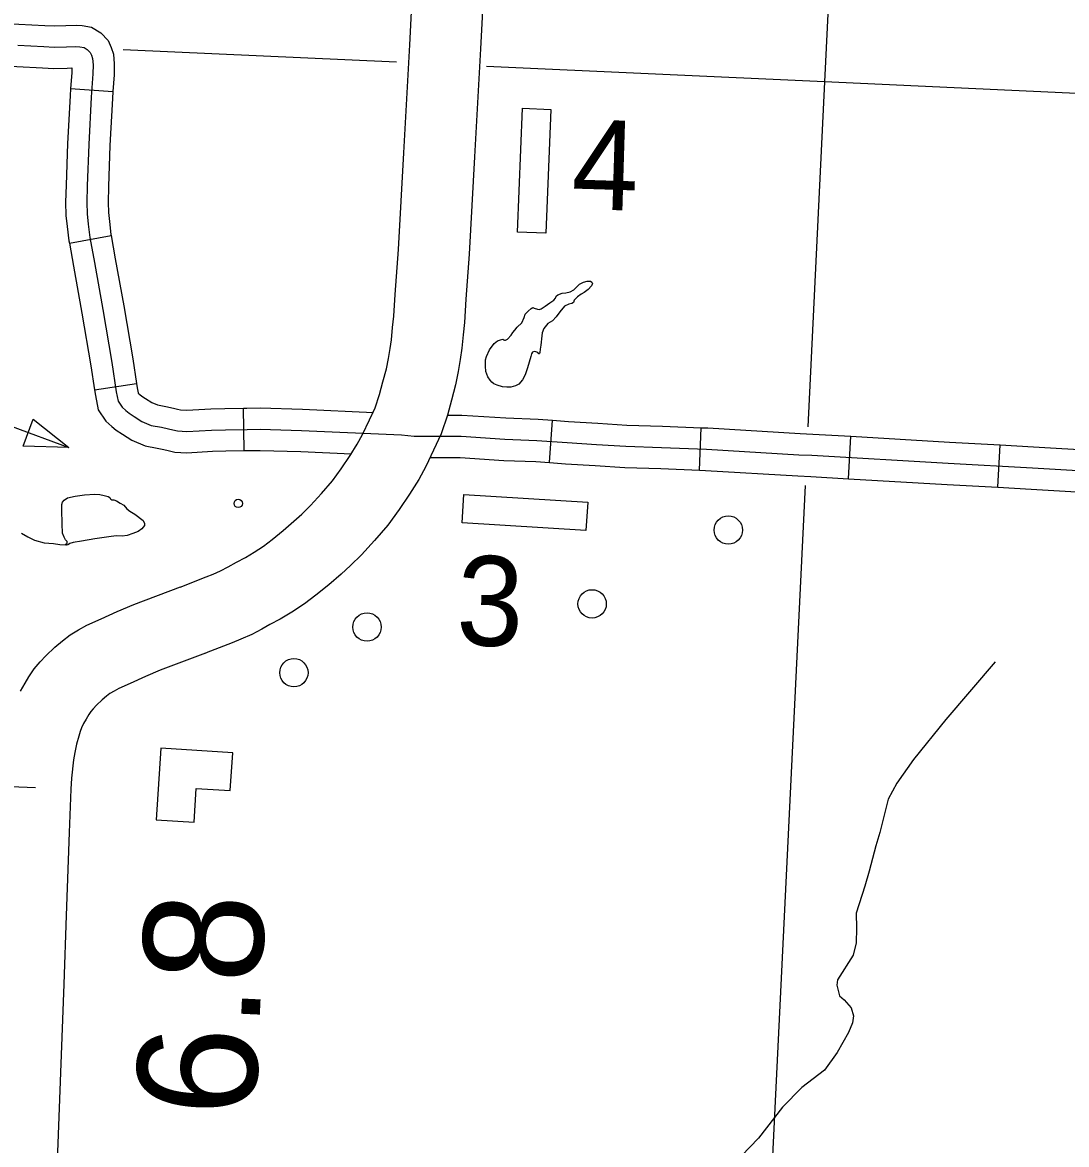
# Model space of a CAD drawing. Extents: x 653372 to 905732, y 627442 to 787275.
# Drawn here: x 676986 to 680671, y 765569 to 769532 of the extents above; entities that cross this region are included whole.
import ezdxf

# ---------------------------------------------------------------- set-up
doc = ezdxf.new("R2010")
doc.units = 0
for name, color, linetype in [('10', 7, 'Continuous'), ('31', 7, 'Continuous'), ('32', 7, 'Continuous'), ('35', 7, 'Continuous'), ('48', 7, 'Continuous'), ('5', 7, 'Continuous'), ('56', 7, 'Continuous'), ('58', 7, 'Continuous')]:
    doc.layers.add(name, color=color, linetype=linetype)

msp = doc.modelspace()

# ---------------------------------------------------------------- linework, layer by layer
at = {"layer": '10'}
for p, q in [((677543.7, 767538.6), (677542.2, 767538.1)), ((677632.1, 767304.8), (677633.6, 767305.4))]:
    msp.add_line(p, q, dxfattribs=at)
for points in [[(678211.1, 768128.8), (678230.6, 768171.2), (678246.1, 768217.6), (678258.2, 768262.3), (678270.3, 768308.4), (678277.5, 768344.9), (678283.5, 768380.2), (678287.9, 768411.5), (678292.1, 768454.4), (678296.3, 768494.6), (678301.7, 768571.7), (678312.6, 768729.7), (678331.4, 769071.3), (678353, 769452.5), (678379.4, 769968.5)], [(678629, 769955), (678602.6, 769439.1), (678581, 769057.4), (678562.1, 768714.2), (678551.1, 768554.4), (678545.4, 768472.9), (678540.8, 768429.1), (678536.2, 768381.9), (678530.6, 768341.9), (678523.4, 768299.6), (678514, 768252.4), (678499.8, 768198), (678485.5, 768145.3), (678463.4, 768079.1), (678437, 768021.8)], [(677542.2, 767538.1), (677634.2, 767574.2), (677659, 767584), (677685.1, 767595.8), (677711.4, 767609.6), (677741, 767626), (677773.3, 767642.8), (677803.5, 767660.8), (677836.1, 767682.5), (677867.1, 767705.8), (677906, 767737.6), (677944.1, 767770.7), (677971.9, 767796.1), (678002.7, 767826.1), (678041, 767868.5), (678079.6, 767913), (678111, 767955.8), (678142.6, 768002.4), (678167.6, 768042.5), (678186, 768077.3), (678211.1, 768128.8)], [(678437, 768021.8), (678409, 767964.2), (678384.4, 767917.7), (678352.1, 767866), (678315.3, 767811.7), (678275.2, 767757), (678228.2, 767702.7), (678182.8, 767652.5), (678143.7, 767614.5), (678110.6, 767584.1), (678067.1, 767546.3), (678021.4, 767509), (677980.6, 767478.3), (677936.9, 767449.3), (677895.1, 767424.3), (677859.3, 767405.7), (677830.2, 767389.6), (677794.8, 767371), (677756.2, 767353.6), (677725.7, 767341.6), (677633.6, 767305.4)], [(676979, 767170.9), (676994.9, 767198.5), (677008.3, 767220.9), (677027.4, 767249.9), (677048.6, 767274.3), (677068.3, 767295.7), (677099.9, 767326.3), (677126.7, 767348.6), (677154.3, 767369.4), (677183.5, 767387), (677212.8, 767403.5), (677263.8, 767426.3), (677320.3, 767451.7), (677379, 767476.4), (677543.7, 767538.6)], [(677632.1, 767304.8), (677471.8, 767244.2), (677420.1, 767222.4), (677366, 767198.1), (677325.5, 767180), (677309.4, 767171), (677294.2, 767161.8), (677281.9, 767152.6), (677267.2, 767140.3), (677247.4, 767121.1), (677234.8, 767107.5), (677227.1, 767098.5), (677220, 767087.8), (677210.5, 767071.9), (677201.7, 767056.6), (677194.4, 767040.6), (677189.2, 767027.7), (677184.5, 767012.1), (677176.8, 766982.9), (677170.2, 766954), (677166.3, 766927.9), (677158.6, 766863.4), (677156.2, 766824), (677150.7, 766671.6), (677139.9, 766378.3), (677131.7, 766135.6), (677107.5, 765480)]]:
    msp.add_lwpolyline(points, dxfattribs=at)
at = {"layer": '31'}
msp.add_lwpolyline([(676852.4, 766836.9), (677031.3, 766830.1)], dxfattribs=at)
at = {"layer": '32'}
for p, q in [((677155.5, 769298.3), (677305.1, 769287.6)), ((677151.2, 768752.9), (677298.8, 768779.2)), ((677240, 768234.4), (677388.3, 768256.9)), ((677767.8, 768019.8), (677765.6, 768169.8)), ((678845.8, 767977.7), (678856.8, 768127.3)), ((679375.6, 767950.9), (679381.5, 768100.8)), ((679901.3, 767920.7), (679910, 768070.4)), ((680428.6, 767890.4), (680437, 768040.2))]:
    msp.add_line(p, q, dxfattribs=at)
for points in [[(676841.8, 769532), (676973.3, 769526.4), (677064.5, 769521.4), (677098, 769519.9), (677138.8, 769520.8), (677175.2, 769522.2), (677196.3, 769520.7), (677229.9, 769515.8), (677262.5, 769494.9), (677287.7, 769468.1), (677299.1, 769443.5), (677306.6, 769420), (677309.9, 769385.7), (677309.4, 769347.4), (677305.1, 769287.6)], [(676969.6, 769451.5), (677060.7, 769446.5), (677097.1, 769444.8), (677141.1, 769445.8), (677174.1, 769447.1), (677188.3, 769446.1), (677203.1, 769443.9), (677214.2, 769436.8), (677224.7, 769425.6), (677229, 769416.3), (677232.7, 769404.8), (677234.9, 769382.5), (677234.5, 769350.6), (677228.6, 769268.4), (677219.6, 769101), (677214.6, 768954.9), (677212.9, 768896.7), (677213.9, 768855.6), (677218, 768820.2), (677223.9, 768772.1), (677239.5, 768684.3), (677269.1, 768518.5), (677301.1, 768331.6), (677316.8, 768227.9), (677323.8, 768194), (677337.5, 768173.7), (677350.8, 768161.9), (677361.9, 768152.4), (677379.8, 768140.7), (677407.2, 768123.3), (677440.4, 768109.2), (677476.7, 768102.4), (677501.6, 768096.5), (677516.4, 768093.2), (677533.3, 768089.3), (677566.1, 768087.7), (677653.5, 768092.5), (677702, 768093.9), (677779, 768095), (677824.7, 768095.9), (677971.1, 768091.5), (678324.1, 768075.3)], [(676835.4, 769382.2), (676966, 769376.6), (677056.9, 769371.6), (677096.2, 769369.8), (677143.4, 769370.8), (677159.7, 769371.5), (677159.5, 769353.7), (677155.5, 769298.3)], [(677155.5, 769298.3), (677153.7, 769273.1), (677144.6, 769104.3), (677139.6, 768957.3), (677137.8, 768896.9), (677139, 768850.4), (677143.5, 768811.3), (677149.7, 768760.9), (677151.2, 768752.9)], [(677305.1, 769287.6), (677303.4, 769263.7), (677294.5, 769097.7), (677289.6, 768952.5), (677287.9, 768896.6), (677288.8, 768860.9), (677292.4, 768829), (677298.1, 768783.3), (677298.8, 768779.2)], [(677298.8, 768779.2), (677313.4, 768697.5), (677343, 768531.4), (677375.2, 768343.5), (677388.3, 768256.9)], [(677151.2, 768752.9), (677165.7, 768671.2), (677195.2, 768505.6), (677227.1, 768319.6), (677240, 768234.4)], [(677388.3, 768256.9), (677390.7, 768241.1), (677394.3, 768223.6), (677394.4, 768223.4), (677400, 768218.5), (677407, 768212.5), (677420.4, 768203.7), (677442.2, 768189.9), (677462.3, 768181.4), (677492.2, 768175.8), (677518.4, 768169.6), (677533, 768166.3), (677543.7, 768163.9), (677565.9, 768162.8), (677650.4, 768167.5), (677700.4, 768168.9), (677765.6, 768169.8)], [(677240, 768234.4), (677243, 768214.7), (677253.3, 768164.5), (677280.5, 768123.9), (677301.6, 768105.2), (677316.9, 768092.3), (677339.1, 768077.6), (677372.3, 768056.7), (677418.6, 768037), (677461.2, 768029), (677484.8, 768023.4), (677499.7, 768020.1), (677523, 768014.7), (677566.4, 768012.6), (677656.7, 768017.6), (677703.7, 768018.9), (677767.8, 768019.8)], [(677765.6, 768169.8), (677777.8, 768170), (677825.1, 768170.9), (677974, 768166.5), (678225.1, 768154.9)], [(678485.6, 768145.5), (678536.1, 768145.4), (678692, 768135.2), (678806, 768131), (678856.8, 768127.3)], [(678856.8, 768127.3), (678912.9, 768123.1), (679016.2, 768116.9), (679119.3, 768110), (679244.4, 768106.3), (679381.5, 768100.8)], [(679381.5, 768100.8), (679404.4, 768099.9), (679730.4, 768080.3), (679775.7, 768078.2), (679910, 768070.4)], [(678324.1, 768075.3), (678368.8, 768070.7), (678533.6, 768070.4), (678688.2, 768060.3), (678801.8, 768056.1), (678907.9, 768048.3), (679011.4, 768042.1), (679115.7, 768035.1), (679241.8, 768031.3), (679400.6, 768025), (679726.4, 768005.4), (679771.8, 768003.3), (680253.3, 767975.4), (680550.3, 767958.7), (680770.6, 767945.9), (681044, 767929)], [(679910, 768070.4), (680257.5, 768050.2), (680437, 768040.2)], [(677767.8, 768019.8), (677780.3, 768020), (677824.3, 768020.9), (677968.3, 768016.6), (678146.6, 768008.4)], [(680437, 768040.2), (680554.6, 768033.6), (680775.1, 768020.8), (680969.2, 768008.7)], [(678424.3, 767995.6), (678531.1, 767995.4), (678684.3, 767985.4), (678797.7, 767981.2), (678845.8, 767977.7)], [(678845.8, 767977.7), (678902.9, 767973.5), (679006.6, 767967.2), (679112.1, 767960.2), (679239.1, 767956.3), (679375.6, 767950.9)], [(679375.6, 767950.9), (679396.9, 767950.1), (679722.5, 767930.5), (679767.9, 767928.4), (679901.3, 767920.7)], [(679901.3, 767920.7), (680249, 767900.5), (680428.6, 767890.4)], [(680428.6, 767890.4), (680546.1, 767883.8), (680766.1, 767871), (680964.7, 767858.7)]]:
    msp.add_lwpolyline(points, dxfattribs=at)
at = {"layer": '35'}
for points in [[(678732.1, 768455.8), (678747.7, 768470.9), (678756.9, 768490.4), (678759.8, 768501.9), (678770.4, 768512.4), (678781.1, 768522), (678787.2, 768525.2), (678792.3, 768523.4), (678803, 768519.6), (678809.4, 768518.5), (678816.3, 768520.9), (678830.4, 768529.5), (678847.1, 768542.3), (678860.7, 768551), (678867.4, 768558.5), (678869.8, 768565.3), (678875.1, 768570.4), (678890.3, 768575.5), (678904.1, 768577.2), (678919.3, 768581), (678932, 768588), (678952.3, 768607.2), (678965.5, 768615), (678979.4, 768618.4), (678991, 768618.1), (678994.8, 768615), (678997.7, 768610.6), (678994, 768602.1), (678982.4, 768588.6), (678968.7, 768578.3), (678958.2, 768573), (678944.6, 768563.5), (678933, 768551.8), (678931.1, 768543.6), (678924.5, 768539.1), (678914.5, 768537.7), (678899.2, 768530), (678882.3, 768510.2), (678869.2, 768492.9), (678856.8, 768478.7), (678840.5, 768468.8), (678825.8, 768451.6), (678820.2, 768435.8), (678818.6, 768425.2)], [(678818.6, 768425.2), (678815.5, 768392.6), (678813.3, 768378), (678812.2, 768366.8), (678811.2, 768362.6), (678809.4, 768361.7), (678808.1, 768361.8), (678804.4, 768366.2), (678798, 768369), (678791.6, 768370.5), (678785.9, 768368), (678781.9, 768362.1), (678780.3, 768351.8), (678768.8, 768312.6), (678760.2, 768287.4), (678751.1, 768270), (678737.3, 768254.9), (678725.9, 768248.4), (678709.9, 768244.1), (678695.2, 768243.7), (678679.7, 768245.5), (678661.4, 768250.7), (678649.9, 768255.8), (678642.3, 768261.7), (678636.1, 768269.2), (678627.8, 768280.2), (678621.5, 768298.9), (678620.4, 768318.7), (678620.6, 768340.7), (678623.1, 768352.3), (678634.6, 768375.6), (678650.7, 768398), (678662.2, 768407.9), (678673.5, 768411.5), (678681.3, 768413), (678684.7, 768411.2), (678686.8, 768409.8), (678691.1, 768409.7), (678698.2, 768413.8), (678711, 768427.2), (678716.5, 768437.3), (678723.6, 768444.9), (678732.1, 768455.8)], [(677141.2, 767686.5), (677139.2, 767687.2), (677139.3, 767690.1), (677143.9, 767693.6), (677143.6, 767699), (677137.9, 767705.3), (677132.8, 767714.3), (677126.9, 767728.9), (677125.6, 767761), (677124.4, 767811.2), (677124.5, 767830.2), (677127, 767838.3), (677132.7, 767845.3), (677145.1, 767853.1), (677171.9, 767858.6), (677205, 767863.5), (677241.2, 767866), (677259.3, 767864.6), (677274.1, 767861.9), (677288, 767857.4), (677294.2, 767854.5), (677295.4, 767850.4), (677298.1, 767848), (677301.6, 767846.1), (677304.3, 767845.6), (677308, 767846.4), (677317.8, 767842.5), (677330.6, 767834.9), (677343.1, 767827.3), (677354.4, 767813.8)], [(677354.4, 767813.8), (677365, 767806.3), (677382.8, 767795.3), (677411.9, 767773.7), (677416.5, 767762.2), (677416.8, 767755.5), (677407.4, 767744), (677394.5, 767734.4), (677374.8, 767726.9), (677355.2, 767720.7), (677337.5, 767717.6), (677317.7, 767718.7), (677298.6, 767717), (677274.6, 767713.6), (677241, 767708.8), (677193.8, 767700.7), (677164.8, 767695.7), (677153.4, 767692.4), (677148.3, 767688.1), (677146, 767686.8), (677141.2, 767686.5)], [(676981.9, 767729), (677004.8, 767715.9), (677028.1, 767704.3), (677062, 767694.3), (677095.5, 767691.7), (677117.3, 767688.5), (677139.2, 767687.2)], [(680419.1, 767274.3), (680244.7, 767070.9), (680130.3, 766928.8), (680072.4, 766845.3), (680041.4, 766789.2), (680011.9, 766670.9), (679998.1, 766624.4), (679974.7, 766535.2), (679959.1, 766481.6), (679928.8, 766386.6), (679929.8, 766333.7), (679928.3, 766282.1), (679917.9, 766238.2), (679862.2, 766150.5), (679860, 766132), (679869.4, 766094.6), (679885.9, 766080.4), (679910.9, 766052.2), (679918.9, 766023.7), (679915.8, 765999.6), (679901, 765964.5), (679861, 765894.7), (679817, 765832), (679736.2, 765770.4), (679668.8, 765701.1), (679583.5, 765591.6), (679523.2, 765529.4)]]:
    msp.add_lwpolyline(points, dxfattribs=at)
at = {"layer": '5'}
for points in [[(679938.6, 771818.6), (679817.1, 769322.4)], [(678305.4, 769391.5), (677340.9, 769435.6)], [(679817.1, 769322.4), (678623, 769377)], [(679817.1, 769322.4), (679758, 768103.8)], [(682207.2, 769211.6), (679817.1, 769322.4)], [(679747.9, 767896.7), (679560.5, 764031.3)]]:
    msp.add_lwpolyline(points, dxfattribs=at)
at = {"layer": '56'}
for points in [[(678751.2, 769229), (678851.1, 769224.8), (678832.9, 768787.7), (678733, 768791.9)], [(678537.9, 767764.5), (678544, 767864.4), (678980.7, 767838), (678974.6, 767738.2)]]:
    msp.add_lwpolyline(points, close=True, dxfattribs=at)
for centre in [(679477, 767739.5), (678996.4, 767478.8), (678201.8, 767397), (677943.8, 767235.7)]:
    msp.add_circle(centre, 50, dxfattribs=at)
at = {"layer": '58'}
for p, q in [((676988.7, 768035.7), (677024, 768131.4)), ((677024, 768131.4), (677149.9, 768030.6)), ((677149.9, 768030.6), (676988.7, 768035.7))]:
    msp.add_line(p, q, dxfattribs=at)
msp.add_lwpolyline([(676637.8, 768477.3), (676740.9, 768181.4), (677149.9, 768030.6)], dxfattribs=at)
msp.add_lwpolyline([(677474.4, 766969.5), (677457.8, 766716), (677591.5, 766707.3), (677599.3, 766827.2), (677719.1, 766819.3), (677727.8, 766952.9)], close=True, dxfattribs=at)
msp.add_circle((677747.4, 767833.6), 15, dxfattribs=at)

# ---------------------------------------------------------------- texts
at = {"layer": '48'}
msp.add_text('6.8', height=422.4, rotation=87.3637, dxfattribs=at).set_placement((677806.8, 765662.9))
at = {"layer": '56'}
for s, p in [('4', (678921, 768873.9)), ('3', (678514.2, 767334.2))]:
    msp.add_text(s, height=316.8, rotation=358.28, dxfattribs=at).set_placement(p)

doc.saveas('drawing.dxf')
